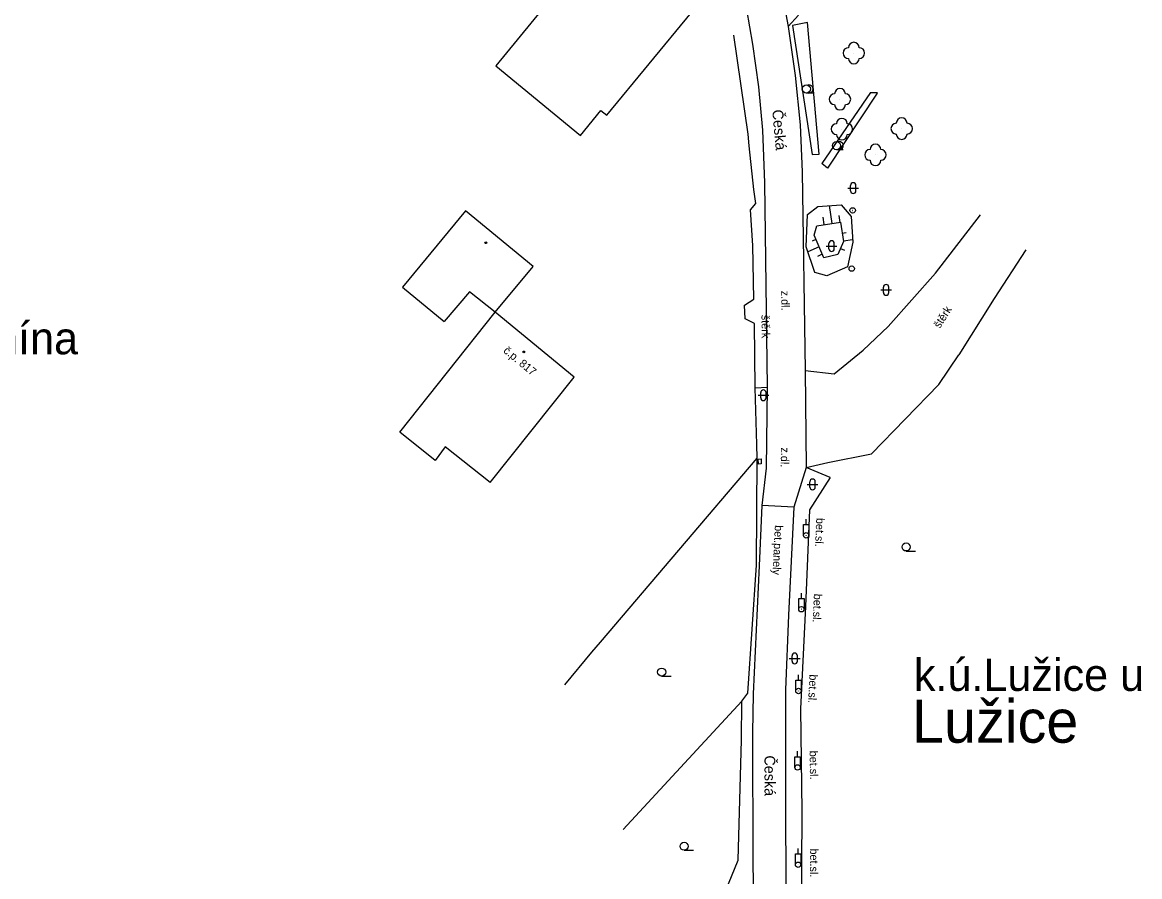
# Model space of a CAD drawing. Extents: x -577457 to -568404, y -1208466 to -1201387.
# Drawn here: x -568784.4 to -568680.5, y -1204195.7 to -1204116.2 of the extents above; entities that cross this region are included whole.
import ezdxf

# ---------------------------------------------------------------- set-up
doc = ezdxf.new("R2010")
doc.units = 0
for name, color, linetype in [('BUDOVY_MĚŘ', 7, 'Continuous'), ('BUDOVY_NEMĚŘ', 7, 'Continuous'), ('NÁZEV_K_Ú', 7, 'Continuous'), ('NÁZVY_SÍDEL_JEDNOTKY', 7, 'Continuous'), ('NÁZVY_ULIC_TOK_SMĚR', 7, 'Continuous'), ('OBVOD_PILÍŘE', 7, 'Continuous'), ('POMOC_POPIS', 7, 'Continuous'), ('ROZHRANÍ_PLOCH', 7, 'Continuous'), ('VÝŠKOPIS', 7, 'Continuous'), ('ZELEŇ', 7, 'Continuous'), ('ZN_BUDOV', 7, 'Continuous'), ('ZN_DOPLŇKOVÉ', 7, 'Continuous'), ('ZN_KULTUR', 7, 'Continuous'), ('Č_POPIS_ORIENT', 7, 'Continuous')]:
    doc.layers.add(name, color=color, linetype=linetype)

msp = doc.modelspace()

# ---------------------------------------------------------------- linework, layer by layer
at = {"layer": 'BUDOVY_MĚŘ'}
for points in [[(-568740.43, -1204143.19), (-568736.92, -1204138.92), (-568743.2, -1204133.75), (-568749.06, -1204140.87), (-568745.19, -1204144.05)], [(-568733.09, -1204149.24), (-568740.43, -1204143.19)], [(-568740.92, -1204159.01), (-568733.09, -1204149.24)]]:
    msp.add_lwpolyline(points, dxfattribs=at)
at = {"layer": 'BUDOVY_NEMĚŘ'}
for points in [[(-568730.59, -1204108.37), (-568736.13, -1204115.09), (-568740.39, -1204120.26), (-568732.52, -1204126.75), (-568730.6, -1204124.42), (-568730.07, -1204124.86), (-568722.19, -1204115.3)], [(-568740.92, -1204159.01), (-568745.08, -1204155.71), (-568746.02, -1204156.97), (-568749.31, -1204154.35), (-568740.43, -1204143.19), (-568742.82, -1204141.29), (-568745.19, -1204144.05)]]:
    msp.add_lwpolyline(points, dxfattribs=at)
at = {"layer": 'OBVOD_PILÍŘE'}
msp.add_lwpolyline([(-568715.96, -1204157.31), (-568715.99, -1204156.84), (-568715.72, -1204156.82), (-568715.7, -1204157.29), (-568715.96, -1204157.31)], dxfattribs=at)
at = {"layer": 'ROZHRANÍ_PLOCH'}
for points in [[(-568714.73, -1204108.56), (-568713.21, -1204116.62)], [(-568715.11, -1204150.16), (-568715.38, -1204131.16), (-568715.56, -1204126.24), (-568715.92, -1204122.21), (-568716.48, -1204118.25), (-568717.03, -1204115.02), (-568718.22, -1204115.22)], [(-568713.21, -1204116.62), (-568712.24, -1204115.56)], [(-568713.21, -1204116.62), (-568712.54, -1204121.16), (-568712.09, -1204125.74), (-568711.9, -1204130.14), (-568711.62, -1204148.62)], [(-568711.62, -1204148.62), (-568708.92, -1204148.93), (-568706.23, -1204146.71), (-568703.91, -1204144.5), (-568699.51, -1204139.55), (-568695.32, -1204134.13)], [(-568691.09, -1204137.38), (-568694.05, -1204141.92), (-568697.33, -1204147.14)], [(-568699.19, -1204149.91), (-568697.33, -1204147.14)], [(-568711.62, -1204148.62), (-568711.52, -1204157.64)], [(-568705.44, -1204156.37), (-568699.19, -1204149.91)], [(-568705.4, -1204314.25), (-568706.41, -1204299.68), (-568707.71, -1204284.72), (-568708.88, -1204274.75), (-568709.62, -1204267.99), (-568710.57, -1204259.78), (-568711.84, -1204248.87), (-568712.42, -1204244.4), (-568713.43, -1204235.98), (-568714.49, -1204227.36), (-568715.37, -1204219.52), (-568716.29, -1204204.02), (-568716.46, -1204194.33), (-568716.49, -1204182.3), (-568716.43, -1204178.67), (-568715.87, -1204166.77), (-568715.6, -1204161.16), (-568715.21, -1204157.69), (-568715.11, -1204150.16)], [(-568716.26, -1204150.23), (-568715.11, -1204150.16)], [(-568711.52, -1204157.64), (-568709.52, -1204157.15)], [(-568709.52, -1204157.15), (-568705.44, -1204156.37)], [(-568711.52, -1204157.64), (-568712.67, -1204161.32), (-568713.16, -1204171.38), (-568713.46, -1204178.32), (-568713.46, -1204190.3), (-568713.39, -1204200.33), (-568713.1, -1204206.45), (-568712.45, -1204217.41), (-568712.14, -1204221.39), (-568711.25, -1204229.41), (-568708.68, -1204250.32), (-568706.81, -1204266.4), (-568705.49, -1204278.33), (-568704.22, -1204290.08), (-568703.5, -1204297.93), (-568702.89, -1204306.92), (-568702.56, -1204312.14)], [(-568712.67, -1204161.32), (-568715.6, -1204161.16)]]:
    msp.add_lwpolyline(points, dxfattribs=at)
at = {"layer": 'VÝŠKOPIS'}
for points in [[(-568710.43, -1204133.34), (-568708.26, -1204133.2), (-568707.33, -1204134.27), (-568707.19, -1204136.68), (-568707.69, -1204138.97), (-568709.6, -1204139.79), (-568710.73, -1204139.49), (-568711.51, -1204137.09), (-568711.4, -1204134.1), (-568710.43, -1204133.34)], [(-568709.11, -1204134.94), (-568709.35, -1204133.27)], [(-568709.85, -1204135.04), (-568709.95, -1204134.35)], [(-568708.37, -1204134.83), (-568708.46, -1204134.19)], [(-568710.52, -1204135.14), (-568708.32, -1204134.82), (-568708.05, -1204136.61), (-568708.57, -1204137.81), (-568709.87, -1204138.13), (-568710.79, -1204136.01), (-568710.52, -1204135.14)], [(-568710.61, -1204136.42), (-568710.97, -1204136.57)], [(-568708.17, -1204135.82), (-568707.8, -1204135.76)], [(-568708.06, -1204136.56), (-568707.2, -1204136.43)], [(-568710.31, -1204137.11), (-568711.36, -1204137.56)], [(-568708.33, -1204137.25), (-568707.96, -1204137.41)], [(-568710.02, -1204137.79), (-568710.46, -1204137.99)]]:
    msp.add_lwpolyline(points, dxfattribs=at)
at = {"layer": 'ZELEŇ'}
for points in [[(-568711.39, -1204116.25), (-568712.79, -1204116.51)], [(-568712.79, -1204116.51), (-568710.95, -1204128.5)], [(-568710.3, -1204128.48), (-568711.39, -1204116.25)], [(-568705.53, -1204122.76), (-568710.06, -1204129.36)], [(-568704.93, -1204122.81), (-568709.54, -1204129.78)], [(-568705.53, -1204122.76), (-568704.9, -1204122.76)], [(-568710.95, -1204128.5), (-568710.3, -1204128.48)], [(-568709.54, -1204129.78), (-568710.06, -1204129.36)], [(-568716.13, -1204166.7), (-568716.08, -1204156.75)], [(-568709.29, -1204158.57), (-568711.52, -1204157.64)]]:
    msp.add_lwpolyline(points, dxfattribs=at)
for centre in [(-568707.09, -1204119.08), (-568708.38, -1204123.37), (-568708.2, -1204126.15), (-568702.64, -1204126.11), (-568705.08, -1204128.55)]:
    msp.add_circle(centre, 0.0005, dxfattribs=at)
for centre, start, end in [((-568707.59, -1204119.08), 90, 270), ((-568707.09, -1204118.58), 0, 180), ((-568706.59, -1204119.08), 270, 90), ((-568707.09, -1204119.58), 180, 360), ((-568708.88, -1204123.37), 90, 270), ((-568708.38, -1204122.87), 0, 180), ((-568707.88, -1204123.37), 270, 90), ((-568708.38, -1204123.87), 180, 360), ((-568708.2, -1204125.65), 0, 180), ((-568702.64, -1204125.61), 0, 180), ((-568708.7, -1204126.15), 90, 270), ((-568707.7, -1204126.15), 270, 90), ((-568703.14, -1204126.11), 90, 270), ((-568702.14, -1204126.11), 270, 90), ((-568708.2, -1204126.65), 180, 360), ((-568702.64, -1204126.61), 180, 360), ((-568705.58, -1204128.55), 90, 270), ((-568705.08, -1204128.05), 0, 180), ((-568704.58, -1204128.55), 270, 90), ((-568705.08, -1204129.05), 180, 360)]:
    msp.add_arc(centre, 0.5, start, end, dxfattribs=at)
at = {"layer": 'ZN_BUDOV'}
for centre in [(-568741.31, -1204136.72), (-568737.79, -1204146.88)]:
    msp.add_circle(centre, 0.0875, dxfattribs=at)
at = {"layer": 'ZN_DOPLŇKOVÉ'}
for p, q in [((-568711.52, -1204162.94), (-568711.52, -1204162.44)), ((-568711.97, -1204169.81), (-568711.97, -1204169.31)), ((-568712.24, -1204177.42), (-568712.24, -1204176.92)), ((-568712.32, -1204184.53), (-568712.32, -1204184.03)), ((-568712.27, -1204193.58), (-568712.27, -1204193.08))]:
    msp.add_line(p, q, dxfattribs=at)
for points in [[(-568716.91, -1204126.61), (-568718.25, -1204117.4)], [(-568716.38, -1204131.78), (-568716.81, -1204127.72), (-568716.91, -1204126.61)], [(-568716.49, -1204136.98), (-568716.71, -1204133.65), (-568716.21, -1204133.07), (-568716.38, -1204131.78)], [(-568716.26, -1204150.23), (-568716.32, -1204144.24), (-568717.19, -1204143.79), (-568717.27, -1204142.52), (-568716.38, -1204141.96), (-568716.49, -1204136.98)], [(-568716.11, -1204155.48), (-568716.26, -1204150.23)], [(-568733.95, -1204177.86), (-568731.44, -1204174.82), (-568730.65, -1204173.88), (-568716.08, -1204156.75), (-568716.11, -1204155.48)], [(-568709.29, -1204158.57), (-568711.2, -1204161.58), (-568711.59, -1204170.55), (-568712.05, -1204180.08), (-568711.93, -1204189.61), (-568711.98, -1204200.06), (-568711.66, -1204206.45), (-568711.05, -1204215.82), (-568709.79, -1204228.47), (-568708.06, -1204242.38), (-568704.77, -1204241.89), (-568703.99, -1204245.14), (-568701.88, -1204250.11)], [(-568711.77, -1204163.94), (-568711.77, -1204162.94), (-568711.27, -1204162.94), (-568711.27, -1204163.94)], [(-568719.92, -1204199.24), (-568717.84, -1204194.15), (-568717.55, -1204182.97), (-568717.5, -1204179.38), (-568716.96, -1204178.62), (-568716.13, -1204166.7)], [(-568712.22, -1204170.81), (-568712.22, -1204169.81), (-568711.72, -1204169.81), (-568711.72, -1204170.81)], [(-568712.49, -1204178.42), (-568712.49, -1204177.42), (-568711.99, -1204177.42), (-568711.99, -1204178.42)], [(-568728.53, -1204191.31), (-568717.5, -1204179.38)], [(-568712.57, -1204185.53), (-568712.57, -1204184.53), (-568712.07, -1204184.53), (-568712.07, -1204185.53)], [(-568712.52, -1204194.58), (-568712.52, -1204193.58), (-568712.02, -1204193.58), (-568712.02, -1204194.58)]]:
    msp.add_lwpolyline(points, dxfattribs=at)
for centre, radius in [((-568707.2, -1204133.71), 0.25), ((-568707.2, -1204133.71), 0.0005), ((-568707.29, -1204139.13), 0.25), ((-568707.29, -1204139.13), 0.0005), ((-568711.52, -1204163.94), 0.25), ((-568711.52, -1204163.94), 0.005), ((-568711.97, -1204170.81), 0.25), ((-568711.97, -1204170.81), 0.005), ((-568712.24, -1204178.42), 0.25), ((-568712.24, -1204178.42), 0.005), ((-568712.32, -1204185.53), 0.25), ((-568712.32, -1204185.53), 0.005), ((-568712.27, -1204194.58), 0.25), ((-568712.27, -1204194.58), 0.005)]:
    msp.add_circle(centre, radius, dxfattribs=at)
at = {"layer": 'ZN_KULTUR'}
for p, q in [((-568711.51, -1204122.79), (-568710.89, -1204122.79)), ((-568708.7, -1204128.06), (-568708.08, -1204128.06)), ((-568707.65, -1204131.64), (-568706.65, -1204131.64)), ((-568707.4, -1204131.89), (-568707.4, -1204131.39)), ((-568706.9, -1204131.89), (-568706.9, -1204131.39)), ((-568709.66, -1204137.04), (-568708.66, -1204137.04)), ((-568709.41, -1204137.29), (-568709.41, -1204136.79)), ((-568708.91, -1204137.29), (-568708.91, -1204136.79)), ((-568704.59, -1204141.11), (-568703.59, -1204141.11)), ((-568704.34, -1204141.36), (-568704.34, -1204140.86)), ((-568703.84, -1204141.36), (-568703.84, -1204140.86)), ((-568716, -1204150.91), (-568715, -1204150.91)), ((-568715.75, -1204151.16), (-568715.75, -1204150.66)), ((-568715.25, -1204151.16), (-568715.25, -1204150.66)), ((-568711.43, -1204159.2), (-568710.43, -1204159.2)), ((-568711.18, -1204159.45), (-568711.18, -1204158.95)), ((-568710.68, -1204159.45), (-568710.68, -1204158.95)), ((-568702.23, -1204165.4), (-568701.35, -1204165.4)), ((-568713.09, -1204175.39), (-568712.09, -1204175.39)), ((-568712.84, -1204175.64), (-568712.84, -1204175.14)), ((-568712.34, -1204175.64), (-568712.34, -1204175.14)), ((-568724.96, -1204177.03), (-568724.08, -1204177.03)), ((-568722.87, -1204193.24), (-568721.99, -1204193.24))]:
    msp.add_line(p, q, dxfattribs=at)
for centre in [(-568711.51, -1204122.42), (-568708.7, -1204127.69), (-568702.23, -1204165.02), (-568724.96, -1204176.66), (-568722.87, -1204192.86)]:
    msp.add_circle(centre, 0.375, dxfattribs=at)
for centre, radius, start, end in [((-568711.26, -1204122.42), 0.375, 249.4944, 109.0474), ((-568708.45, -1204127.69), 0.375, 249.4944, 109.0474), ((-568707.15, -1204131.39), 0.25, 0, 180), ((-568707.15, -1204131.89), 0.25, 180, 360), ((-568709.16, -1204136.79), 0.25, 0, 180), ((-568709.16, -1204137.29), 0.25, 180, 360), ((-568704.09, -1204140.86), 0.25, 0, 180), ((-568704.09, -1204141.36), 0.25, 180, 360), ((-568715.5, -1204150.66), 0.25, 0, 180), ((-568715.5, -1204151.16), 0.25, 180, 360), ((-568710.93, -1204158.95), 0.25, 0, 180), ((-568710.93, -1204159.45), 0.25, 180, 360), ((-568712.59, -1204175.14), 0.25, 0, 180), ((-568712.59, -1204175.64), 0.25, 180, 360)]:
    msp.add_arc(centre, radius, start, end, dxfattribs=at)

# ---------------------------------------------------------------- texts
at = {"layer": 'NÁZEV_K_Ú'}
for s, p in [('k.ú. Lužice u Hodonína', (-568820.26, -1204147.1)), ('k.ú.Lužice u Hodonína', (-568701.51, -1204178.41))]:
    msp.add_text(s, height=3, dxfattribs=at).set_placement(p)
at = {"layer": 'NÁZVY_SÍDEL_JEDNOTKY'}
msp.add_text('Lužice', height=4, dxfattribs=at).set_placement((-568701.68, -1204183.23))
at = {"layer": 'NÁZVY_ULIC_TOK_SMĚR'}
for rotation, p in [(275.1047, (-568714.68, -1204124.38)), (270.1429, (-568715.4, -1204184.41))]:
    msp.add_text('Česká', height=1, rotation=rotation, dxfattribs=at).set_placement(p)
at = {"layer": 'POMOC_POPIS'}
for s, rotation, p in [('z.dl.', 270.868, (-568713.85, -1204141.19)), ('štěrk', 57.8567, (-568699.1, -1204144.75)), ('štěrk', 270.8142, (-568715.68, -1204143.43)), ('z.dl.', 269.2392, (-568713.86, -1204155.76)), ('bet.sl.', 267.5104, (-568710.58, -1204162.31)), ('bet.panely', 267.2446, (-568714.43, -1204162.98)), ('bet.sl.', 267.5104, (-568710.8, -1204169.36)), ('bet.sl.', 267.2366, (-568711.21, -1204176.86)), ('bet.sl.', 270.7214, (-568711.2, -1204183.98)), ('bet.sl.', 269.7258, (-568711.16, -1204193.07))]:
    msp.add_text(s, height=0.75, rotation=rotation, dxfattribs=at).set_placement(p)
at = {"layer": 'Č_POPIS_ORIENT'}
msp.add_text('č.p. 817', height=0.75, rotation=320.5, dxfattribs=at).set_placement((-568739.75, -1204146.87))

doc.saveas('drawing.dxf')
